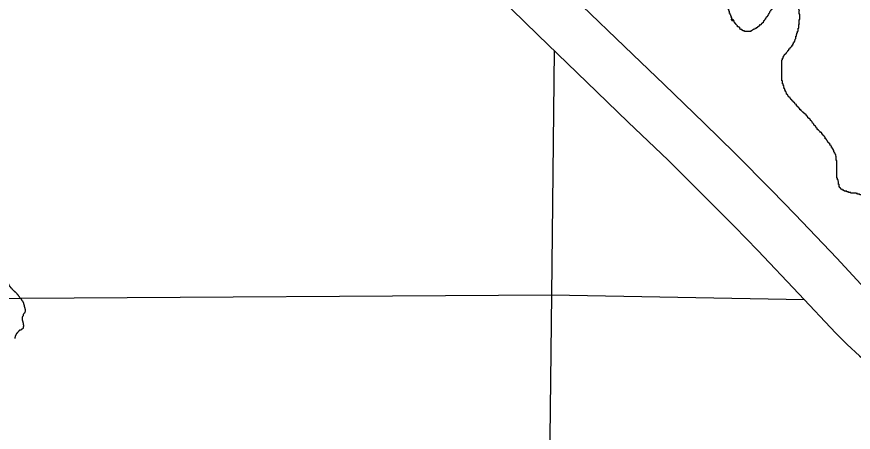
# Model space of a CAD drawing. Extents: x 813775 to 1157140, y 1757555 to 1979907.
# Drawn here: x 1026181 to 1034257, y 1818298 to 1822306 of the extents above; entities that cross this region are included whole.
import ezdxf

# ---------------------------------------------------------------- set-up
doc = ezdxf.new("R2010")
doc.units = 0
for name, color, linetype in [('Level 10', 7, 'Continuous'), ('Level 35', 7, 'Continuous'), ('Level 5', 7, 'Continuous')]:
    doc.layers.add(name, color=color, linetype=linetype)

msp = doc.modelspace()

# ---------------------------------------------------------------- linework, layer by layer
at = {"layer": 'Level 10'}
for points in [[(1035302.1, 1818972.2), (1035232.3, 1819012.9), (1035053.5, 1819114.4), (1034889.7, 1819219.7), (1034747, 1819324.9), (1034648, 1819409.1), (1034545.4, 1819504), (1034447.8, 1819600.7), (1034097.3, 1819975.8), (1033697.5, 1820398.6), (1033467.8, 1820634), (1033112.8, 1820989.2), (1032817.8, 1821280.2), (1032430.6, 1821651.1), (1032129.7, 1821941.1), (1031560.7, 1822491.2), (1031309.5, 1822737.1), (1031116.5, 1822926.6)], [(1030766.2, 1822569.8), (1030959.4, 1822380.1), (1031212.1, 1822132.8), (1031782.4, 1821581.4), (1032084.1, 1821290.5), (1032469.3, 1820921.6), (1032760.4, 1820634.5), (1033112, 1820282.7), (1033336.9, 1820052.2), (1033733, 1819633.3), (1034089.1, 1819252.2), (1034199.7, 1819142.8), (1034316.1, 1819035), (1034436.3, 1818932.8), (1034605.8, 1818807.8), (1034794.7, 1818686.3), (1034982.9, 1818579.5), (1035052.6, 1818538.9)]]:
    msp.add_lwpolyline(points, dxfattribs=at)
at = {"layer": 'Level 35'}
for points in [[(1033090.9, 1822277), (1033085.3, 1822277), (1033085.3, 1822282.6), (1033085.3, 1822288.2), (1033085.3, 1822293.8), (1033085.3, 1822299.4), (1033079.7, 1822299.4), (1033079.7, 1822304.9), (1033079.7, 1822310.5), (1033074.1, 1822316.1), (1033074.1, 1822321.7), (1033068.6, 1822327.3), (1033068.6, 1822332.8), (1033068.6, 1822338.4), (1033063, 1822338.4), (1033063, 1822344), (1033063, 1822349.6), (1033063, 1822355.2), (1033063, 1822360.7), (1033057.4, 1822360.7), (1033057.4, 1822366.3), (1033057.4, 1822371.9), (1033051.8, 1822377.5), (1033051.8, 1822383.1), (1033046.2, 1822383.1), (1033046.2, 1822388.7), (1033046.2, 1822394.2), (1033046.2, 1822399.8), (1033046.2, 1822405.4), (1033046.2, 1822411), (1033046.2, 1822416.6), (1033046.2, 1822422.1), (1033046.2, 1822427.7), (1033046.2, 1822433.3), (1033046.2, 1822438.9), (1033046.2, 1822444.5), (1033046.2, 1822450), (1033046.2, 1822455.6), (1033046.2, 1822461.2), (1033046.2, 1822466.8), (1033046.2, 1822472.4), (1033046.2, 1822478), (1033046.2, 1822483.5), (1033046.2, 1822489.1), (1033046.2, 1822494.7), (1033046.2, 1822500.3), (1033046.2, 1822505.9), (1033046.2, 1822511.4), (1033046.2, 1822517), (1033046.2, 1822522.6), (1033046.2, 1822528.2), (1033046.2, 1822533.8), (1033046.2, 1822539.4), (1033046.2, 1822544.9), (1033046.2, 1822550.5), (1033051.8, 1822556.1), (1033051.8, 1822561.7), (1033051.8, 1822567.3), (1033051.8, 1822572.8), (1033057.4, 1822578.4), (1033057.4, 1822584), (1033057.4, 1822589.6), (1033063, 1822589.6), (1033063, 1822595.2), (1033068.6, 1822600.7), (1033068.6, 1822606.3), (1033068.6, 1822611.9), (1033074.1, 1822611.9), (1033074.1, 1822617.5), (1033074.1, 1822623.1), (1033079.7, 1822623.1), (1033079.7, 1822628.7), (1033079.7, 1822634.2), (1033085.3, 1822634.2), (1033085.3, 1822639.8), (1033085.3, 1822645.4), (1033090.9, 1822651), (1033090.9, 1822656.6), (1033090.9, 1822662.1), (1033096.5, 1822662.1), (1033096.5, 1822667.7), (1033102, 1822673.3), (1033102, 1822678.9), (1033107.6, 1822678.9), (1033107.6, 1822684.5), (1033107.6, 1822690), (1033113.2, 1822695.6), (1033113.2, 1822701.2), (1033118.8, 1822706.8), (1033118.8, 1822712.4), (1033118.8, 1822718)], [(1033682.2, 1822505.9), (1033713.3, 1822462.6), (1033682.2, 1822505.9), (1033676.7, 1822505.9), (1033676.7, 1822511.4), (1033671.1, 1822511.4), (1033671.1, 1822517), (1033665.5, 1822517), (1033659.9, 1822517), (1033654.3, 1822517), (1033648.8, 1822517), (1033643.2, 1822522.6), (1033637.6, 1822522.6), (1033632, 1822522.6), (1033626.4, 1822522.6), (1033620.9, 1822522.6), (1033615.3, 1822522.6), (1033609.7, 1822522.6), (1033604.1, 1822522.6), (1033604.1, 1822517), (1033598.5, 1822517), (1033593, 1822517), (1033587.4, 1822511.4), (1033581.8, 1822511.4), (1033581.8, 1822505.9), (1033576.2, 1822505.9), (1033570.7, 1822505.9), (1033570.7, 1822500.3), (1033565.1, 1822500.3), (1033565.1, 1822494.7), (1033559.5, 1822494.7), (1033553.9, 1822494.7), (1033553.9, 1822489.1), (1033548.3, 1822489.1), (1033548.3, 1822483.5), (1033542.8, 1822483.5), (1033542.8, 1822478), (1033537.2, 1822478), (1033537.2, 1822472.4), (1033531.6, 1822472.4), (1033531.6, 1822466.8), (1033526, 1822466.8), (1033526, 1822461.2), (1033526, 1822455.6), (1033520.4, 1822455.6), (1033520.4, 1822450), (1033514.9, 1822444.5), (1033514.9, 1822438.9), (1033509.3, 1822438.9), (1033509.3, 1822433.3), (1033503.7, 1822433.3), (1033503.7, 1822427.7), (1033498.1, 1822422.1), (1033492.6, 1822416.6), (1033492.6, 1822411), (1033487, 1822405.4), (1033481.4, 1822399.8), (1033481.4, 1822394.2), (1033475.8, 1822388.7), (1033470.2, 1822383.1), (1033470.2, 1822377.5), (1033464.7, 1822371.9), (1033459.1, 1822366.3), (1033459.1, 1822360.7), (1033453.5, 1822360.7), (1033453.5, 1822355.2), (1033447.9, 1822349.6), (1033447.9, 1822344), (1033442.3, 1822338.4), (1033442.3, 1822332.8), (1033436.8, 1822332.8), (1033436.8, 1822327.3), (1033436.8, 1822321.7), (1033431.2, 1822321.7), (1033431.2, 1822316.1), (1033425.6, 1822310.5), (1033425.6, 1822304.9), (1033420, 1822304.9), (1033420, 1822299.4), (1033414.4, 1822299.4), (1033414.4, 1822293.8), (1033408.9, 1822288.2), (1033408.9, 1822282.6), (1033403.3, 1822282.6), (1033403.3, 1822277), (1033397.7, 1822271.4), (1033397.7, 1822265.9), (1033392.1, 1822265.9), (1033392.1, 1822260.3), (1033386.6, 1822254.7), (1033386.6, 1822249.1)], [(1033719.6, 1822168.2), (1033725.2, 1822168.2), (1033725.2, 1822173.8), (1033725.2, 1822179.4), (1033725.2, 1822185), (1033725.2, 1822190.6), (1033725.2, 1822196.1), (1033730.8, 1822196.1), (1033730.8, 1822201.7), (1033730.8, 1822207.3), (1033730.8, 1822212.9), (1033730.8, 1822218.5), (1033730.8, 1822224), (1033730.8, 1822229.6), (1033730.8, 1822235.2), (1033736.4, 1822235.2), (1033736.4, 1822240.8), (1033736.4, 1822246.4), (1033736.4, 1822252), (1033736.4, 1822257.5), (1033736.4, 1822263.1), (1033736.4, 1822268.7), (1033736.4, 1822274.3), (1033736.4, 1822279.9), (1033741.9, 1822279.9), (1033741.9, 1822285.4), (1033741.9, 1822291), (1033741.9, 1822296.6), (1033741.9, 1822302.2), (1033741.9, 1822307.8), (1033741.9, 1822313.3), (1033741.9, 1822318.9), (1033741.9, 1822324.5), (1033741.9, 1822330.1), (1033736.4, 1822330.1), (1033736.4, 1822335.7), (1033736.4, 1822341.3), (1033736.4, 1822346.8), (1033736.4, 1822352.4), (1033736.4, 1822358), (1033736.4, 1822363.6), (1033736.4, 1822369.2), (1033730.8, 1822374.7), (1033730.8, 1822380.3), (1033730.8, 1822385.9), (1033730.8, 1822391.5), (1033730.8, 1822397.1), (1033725.2, 1822402.7), (1033725.2, 1822408.2), (1033725.2, 1822413.8), (1033725.2, 1822419.4), (1033725.2, 1822425), (1033719.6, 1822425), (1033719.6, 1822430.6), (1033719.6, 1822436.1), (1033719.6, 1822439.6)], [(1033386.6, 1822249.1), (1033381, 1822249.1), (1033381, 1822243.5), (1033375.4, 1822243.5), (1033375.4, 1822238), (1033369.8, 1822238), (1033369.8, 1822232.4), (1033364.2, 1822232.4), (1033364.2, 1822226.8), (1033358.7, 1822226.8), (1033353.1, 1822226.8), (1033353.1, 1822221.2), (1033347.5, 1822221.2), (1033347.5, 1822215.6), (1033341.9, 1822215.6), (1033341.9, 1822210.1), (1033336.3, 1822210.1), (1033336.3, 1822204.5), (1033330.8, 1822204.5), (1033330.8, 1822198.9), (1033325.2, 1822198.9), (1033319.6, 1822198.9), (1033319.6, 1822193.3), (1033314, 1822193.3), (1033308.4, 1822193.3), (1033308.4, 1822187.7), (1033302.9, 1822187.7), (1033297.3, 1822187.7), (1033297.3, 1822182.1), (1033291.7, 1822182.1), (1033286.1, 1822176.6), (1033280.6, 1822176.6), (1033275, 1822171), (1033269.4, 1822171), (1033269.4, 1822165.4), (1033263.8, 1822165.4), (1033258.2, 1822165.4), (1033252.7, 1822165.4), (1033247.1, 1822165.4), (1033241.5, 1822165.4), (1033235.9, 1822165.4), (1033230.3, 1822165.4), (1033224.8, 1822165.4), (1033219.2, 1822165.4), (1033213.6, 1822165.4), (1033208, 1822165.4), (1033208, 1822171), (1033202.4, 1822171), (1033196.9, 1822171), (1033191.3, 1822171), (1033191.3, 1822176.6), (1033185.7, 1822176.6), (1033180.1, 1822176.6), (1033180.1, 1822182.1), (1033174.6, 1822182.1), (1033169, 1822187.7), (1033163.4, 1822187.7), (1033163.4, 1822193.3), (1033163.4, 1822198.9), (1033157.8, 1822198.9), (1033157.8, 1822204.5), (1033152.2, 1822204.5), (1033152.2, 1822210.1), (1033146.7, 1822210.1), (1033141.1, 1822210.1), (1033141.1, 1822215.6), (1033135.5, 1822221.2), (1033129.9, 1822226.8), (1033129.9, 1822232.4), (1033124.3, 1822232.4), (1033124.3, 1822238), (1033118.8, 1822238), (1033118.8, 1822243.5), (1033113.2, 1822249.1), (1033107.6, 1822254.7), (1033107.6, 1822260.3), (1033107.6, 1822265.9), (1033102, 1822265.9), (1033102, 1822271.4), (1033096.5, 1822277), (1033090.9, 1822277), (1033090.9, 1822282.6), (1033085.3, 1822282.6), (1033079.7, 1822282.6), (1033079.7, 1822277), (1033085.3, 1822277), (1033085.3, 1822271.4), (1033090.9, 1822271.4), (1033096.5, 1822271.4), (1033090.9, 1822271.4), (1033090.9, 1822277)], [(1033569, 1821783.1), (1033569, 1821788.7), (1033569, 1821794.3), (1033569, 1821799.9), (1033569, 1821805.4), (1033569, 1821811), (1033569, 1821816.6), (1033569, 1821822.2), (1033569, 1821827.8), (1033569, 1821833.4), (1033569, 1821838.9), (1033569, 1821844.5), (1033569, 1821850.1), (1033569, 1821855.7), (1033569, 1821861.3), (1033569, 1821866.8), (1033569, 1821872.4), (1033569, 1821878), (1033569, 1821883.6), (1033569, 1821889.2), (1033574.6, 1821894.7), (1033574.6, 1821900.3), (1033574.6, 1821905.9), (1033580.1, 1821905.9), (1033580.1, 1821911.5), (1033580.1, 1821917.1), (1033580.1, 1821922.7), (1033585.7, 1821922.7), (1033585.7, 1821928.2), (1033585.7, 1821933.8), (1033591.3, 1821933.8), (1033591.3, 1821939.4), (1033596.9, 1821939.4), (1033596.9, 1821945), (1033602.5, 1821945), (1033602.5, 1821950.6), (1033608, 1821950.6), (1033608, 1821956.1), (1033613.6, 1821956.1), (1033613.6, 1821961.7), (1033619.2, 1821967.3), (1033624.8, 1821972.9), (1033624.8, 1821978.5), (1033630.4, 1821978.5), (1033630.4, 1821984), (1033635.9, 1821984), (1033635.9, 1821989.6), (1033635.9, 1821995.2), (1033641.5, 1821995.2), (1033641.5, 1822000.8), (1033647.1, 1822000.8), (1033647.1, 1822006.4), (1033652.7, 1822006.4), (1033652.7, 1822012), (1033658.2, 1822012), (1033658.2, 1822017.5), (1033663.8, 1822017.5), (1033663.8, 1822023.1), (1033663.8, 1822028.7), (1033669.4, 1822028.7), (1033669.4, 1822034.3), (1033675, 1822034.3), (1033675, 1822039.9), (1033675, 1822045.4), (1033680.6, 1822045.4), (1033680.6, 1822051), (1033680.6, 1822056.6), (1033686.1, 1822062.2), (1033686.1, 1822067.8), (1033691.7, 1822067.8), (1033691.7, 1822073.4), (1033691.7, 1822078.9), (1033697.3, 1822078.9), (1033697.3, 1822084.5), (1033697.3, 1822090.1), (1033702.9, 1822095.7), (1033702.9, 1822101.3), (1033702.9, 1822106.8), (1033702.9, 1822112.4), (1033702.9, 1822118), (1033708.5, 1822118), (1033708.5, 1822123.6), (1033708.5, 1822129.2), (1033708.5, 1822134.7), (1033714, 1822140.3), (1033714, 1822145.9), (1033714, 1822151.5), (1033719.6, 1822151.5), (1033719.6, 1822157.1), (1033719.6, 1822162.7), (1033719.6, 1822168.2)], [(1033730.8, 1821425.9), (1033730.8, 1821431.5), (1033725.2, 1821431.5), (1033725.2, 1821437.1), (1033719.6, 1821437.1), (1033719.6, 1821442.7), (1033714, 1821442.7), (1033714, 1821448.2), (1033708.5, 1821448.2), (1033708.5, 1821453.8), (1033708.5, 1821459.4), (1033702.9, 1821459.4), (1033697.3, 1821465), (1033697.3, 1821470.6), (1033691.7, 1821470.6), (1033691.7, 1821476.1), (1033686.1, 1821476.1), (1033686.1, 1821481.7), (1033680.6, 1821481.7), (1033680.6, 1821487.3), (1033675, 1821487.3), (1033675, 1821492.9), (1033669.4, 1821492.9), (1033669.4, 1821498.5), (1033663.8, 1821498.5), (1033663.8, 1821504.1), (1033658.2, 1821504.1), (1033658.2, 1821509.6), (1033652.7, 1821515.2), (1033652.7, 1821520.8), (1033647.1, 1821520.8), (1033647.1, 1821526.4), (1033641.5, 1821526.4), (1033641.5, 1821532), (1033635.9, 1821532), (1033635.9, 1821537.5), (1033630.4, 1821537.5), (1033630.4, 1821543.1), (1033624.8, 1821543.1), (1033624.8, 1821548.7), (1033624.8, 1821554.3), (1033619.2, 1821554.3), (1033619.2, 1821559.9), (1033613.6, 1821559.9), (1033613.6, 1821565.4), (1033613.6, 1821571), (1033608, 1821571), (1033608, 1821576.6), (1033608, 1821582.2), (1033602.5, 1821582.2), (1033602.5, 1821587.8), (1033602.5, 1821593.4), (1033596.9, 1821593.4), (1033596.9, 1821598.9), (1033596.9, 1821604.5), (1033596.9, 1821610.1), (1033591.3, 1821610.1), (1033591.3, 1821615.7), (1033591.3, 1821621.3), (1033585.7, 1821626.8), (1033585.7, 1821632.4), (1033585.7, 1821638), (1033585.7, 1821643.6), (1033580.1, 1821643.6), (1033580.1, 1821649.2), (1033580.1, 1821654.7), (1033580.1, 1821660.3), (1033574.6, 1821660.3), (1033574.6, 1821665.9), (1033574.6, 1821671.5), (1033574.6, 1821677.1), (1033574.6, 1821682.7), (1033574.6, 1821688.2), (1033569, 1821688.2), (1033569, 1821693.8), (1033569, 1821699.4), (1033569, 1821705), (1033569, 1821710.6), (1033569, 1821716.1), (1033569, 1821721.7), (1033569, 1821727.3), (1033569, 1821732.9), (1033569, 1821738.5), (1033569, 1821744.1), (1033569, 1821749.6), (1033569, 1821755.2), (1033569, 1821760.8), (1033569, 1821766.4), (1033569, 1821772), (1033569, 1821777.5), (1033569, 1821783.1)], [(1034004.1, 1821107.8), (1034004.1, 1821113.4), (1033998.6, 1821118.9), (1033998.6, 1821124.5), (1033993, 1821124.5), (1033993, 1821130.1), (1033987.4, 1821130.1), (1033987.4, 1821135.7), (1033987.4, 1821141.3), (1033981.8, 1821141.3), (1033981.8, 1821146.8), (1033976.2, 1821152.4), (1033976.2, 1821158), (1033970.7, 1821158), (1033970.7, 1821163.6), (1033965.1, 1821163.6), (1033965.1, 1821169.2), (1033959.5, 1821169.2), (1033959.5, 1821174.8), (1033953.9, 1821174.8), (1033953.9, 1821180.3), (1033953.9, 1821185.9), (1033948.4, 1821185.9), (1033948.4, 1821191.5), (1033942.8, 1821191.5), (1033937.2, 1821191.5), (1033937.2, 1821197.1), (1033931.6, 1821202.7), (1033926, 1821208.2), (1033920.5, 1821208.2), (1033920.5, 1821213.8), (1033914.9, 1821213.8), (1033914.9, 1821219.4), (1033909.3, 1821219.4), (1033909.3, 1821225), (1033909.3, 1821230.6), (1033903.7, 1821230.6), (1033903.7, 1821236.1), (1033898.1, 1821236.1), (1033898.1, 1821241.7), (1033892.6, 1821247.3), (1033892.6, 1821252.9), (1033887, 1821252.9), (1033887, 1821258.5), (1033881.4, 1821258.5), (1033881.4, 1821264.1), (1033875.8, 1821264.1), (1033875.8, 1821269.6), (1033870.2, 1821275.2), (1033870.2, 1821280.8), (1033864.7, 1821280.8), (1033864.7, 1821286.4), (1033859.1, 1821286.4), (1033859.1, 1821292), (1033853.5, 1821297.5), (1033853.5, 1821303.1), (1033847.9, 1821303.1), (1033847.9, 1821308.7), (1033842.4, 1821308.7), (1033842.4, 1821314.3), (1033836.8, 1821319.9), (1033831.2, 1821325.4), (1033825.6, 1821325.4), (1033825.6, 1821331), (1033820, 1821331), (1033820, 1821336.6), (1033814.5, 1821342.2), (1033814.5, 1821347.8), (1033808.9, 1821347.8), (1033808.9, 1821353.4), (1033803.3, 1821353.4), (1033803.3, 1821358.9), (1033797.7, 1821364.5), (1033792.1, 1821370.1), (1033786.6, 1821370.1), (1033786.6, 1821375.7), (1033781, 1821375.7), (1033781, 1821381.3), (1033775.4, 1821381.3), (1033769.8, 1821386.8), (1033764.2, 1821392.4), (1033758.7, 1821398), (1033753.1, 1821398), (1033753.1, 1821403.6), (1033747.5, 1821409.2), (1033741.9, 1821409.2), (1033741.9, 1821414.8), (1033741.9, 1821420.3), (1033736.4, 1821420.3), (1033736.4, 1821425.9), (1033730.8, 1821425.9)], [(1034115.7, 1820689.2), (1034115.7, 1820694.8), (1034115.7, 1820700.3), (1034115.7, 1820705.9), (1034115.7, 1820711.5), (1034115.7, 1820717.1), (1034110.1, 1820717.1), (1034110.1, 1820722.7), (1034110.1, 1820728.2), (1034110.1, 1820733.8), (1034104.6, 1820733.8), (1034104.6, 1820739.4), (1034104.6, 1820745), (1034104.6, 1820750.6), (1034099, 1820750.6), (1034099, 1820756.2), (1034099, 1820761.7), (1034099, 1820767.3), (1034099, 1820772.9), (1034099, 1820778.5), (1034099, 1820784.1), (1034099, 1820789.6), (1034099, 1820795.2), (1034099, 1820800.8), (1034099, 1820806.4), (1034099, 1820812), (1034099, 1820817.5), (1034099, 1820823.1), (1034099, 1820828.7), (1034099, 1820834.3), (1034099, 1820839.9), (1034099, 1820845.5), (1034099, 1820851), (1034099, 1820856.6), (1034099, 1820862.2), (1034099, 1820867.8), (1034099, 1820873.4), (1034099, 1820878.9), (1034099, 1820884.5), (1034099, 1820890.1), (1034099, 1820895.7), (1034099, 1820901.3), (1034099, 1820906.8), (1034099, 1820912.4), (1034099, 1820918), (1034093.4, 1820918), (1034093.4, 1820923.6), (1034093.4, 1820929.2), (1034093.4, 1820934.8), (1034093.4, 1820940.3), (1034093.4, 1820945.9), (1034093.4, 1820951.5), (1034093.4, 1820957.1), (1034087.8, 1820962.7), (1034087.8, 1820968.2), (1034087.8, 1820973.8), (1034082.2, 1820979.4), (1034082.2, 1820985), (1034082.2, 1820990.6), (1034076.7, 1820990.6), (1034076.7, 1820996.1), (1034071.1, 1821001.7), (1034071.1, 1821007.3), (1034071.1, 1821012.9), (1034065.5, 1821012.9), (1034065.5, 1821018.5), (1034065.5, 1821024.1), (1034059.9, 1821024.1), (1034059.9, 1821029.6), (1034059.9, 1821035.2), (1034054.3, 1821035.2), (1034054.3, 1821040.8), (1034054.3, 1821046.4), (1034048.8, 1821046.4), (1034048.8, 1821052), (1034043.2, 1821057.5), (1034043.2, 1821063.1), (1034037.6, 1821063.1), (1034037.6, 1821068.7), (1034032, 1821068.7), (1034032, 1821074.3), (1034032, 1821079.9), (1034026.5, 1821079.9), (1034026.5, 1821085.5), (1034020.9, 1821085.5), (1034020.9, 1821091), (1034015.3, 1821091), (1034015.3, 1821096.6), (1034009.7, 1821102.2), (1034009.7, 1821107.8), (1034004.1, 1821107.8)], [(1034511.8, 1820599.9), (1034506.2, 1820599.9), (1034500.7, 1820599.9), (1034495.1, 1820599.9), (1034489.5, 1820599.9), (1034483.9, 1820599.9), (1034478.3, 1820599.9), (1034472.8, 1820599.9), (1034467.2, 1820599.9), (1034461.6, 1820599.9), (1034456, 1820599.9), (1034456, 1820594.3), (1034450.4, 1820594.3), (1034444.9, 1820594.3), (1034439.3, 1820594.3), (1034433.7, 1820594.3), (1034428.1, 1820594.3), (1034428.1, 1820588.7), (1034422.6, 1820588.7), (1034417, 1820588.7), (1034411.4, 1820588.7), (1034405.8, 1820588.7), (1034400.2, 1820588.7), (1034394.7, 1820588.7), (1034389.1, 1820588.7), (1034383.5, 1820588.7), (1034377.9, 1820583.1), (1034372.3, 1820583.1), (1034366.8, 1820583.1), (1034361.2, 1820583.1), (1034355.6, 1820583.1), (1034350, 1820583.1), (1034344.5, 1820583.1), (1034338.9, 1820588.7), (1034333.3, 1820588.7), (1034327.7, 1820588.7), (1034322.1, 1820588.7), (1034316.6, 1820594.3), (1034311, 1820594.3), (1034305.4, 1820594.3), (1034299.8, 1820594.3), (1034299.8, 1820599.9), (1034294.2, 1820599.9), (1034288.7, 1820599.9), (1034288.7, 1820605.5), (1034283.1, 1820605.5), (1034277.5, 1820605.5), (1034271.9, 1820605.5), (1034266.3, 1820605.5), (1034260.8, 1820605.5), (1034255.2, 1820605.5), (1034249.6, 1820605.5), (1034244, 1820605.5), (1034238.5, 1820605.5), (1034232.9, 1820605.5), (1034232.9, 1820611), (1034227.3, 1820611), (1034221.7, 1820611), (1034216.1, 1820611), (1034210.6, 1820611), (1034210.6, 1820616.6), (1034205, 1820616.6), (1034199.4, 1820616.6), (1034193.8, 1820616.6), (1034193.8, 1820622.2), (1034188.2, 1820622.2), (1034182.7, 1820622.2), (1034177.1, 1820622.2), (1034177.1, 1820627.8), (1034171.5, 1820627.8), (1034165.9, 1820627.8), (1034165.9, 1820633.4), (1034160.3, 1820633.4), (1034154.8, 1820633.4), (1034154.8, 1820638.9), (1034149.2, 1820638.9), (1034143.6, 1820638.9), (1034143.6, 1820644.5), (1034138, 1820644.5), (1034138, 1820650.1), (1034132.5, 1820650.1), (1034132.5, 1820655.7), (1034126.9, 1820655.7), (1034126.9, 1820661.3), (1034121.3, 1820661.3), (1034121.3, 1820666.8), (1034121.3, 1820672.4), (1034121.3, 1820678), (1034121.3, 1820683.6), (1034121.3, 1820689.2), (1034115.7, 1820689.2)], [(1026041.2, 1819960.5), (1026044, 1819954.9), (1026046.8, 1819949.4), (1026052.4, 1819943.8), (1026052.4, 1819938.2), (1026055.1, 1819932.6), (1026057.9, 1819927), (1026060.7, 1819921.5), (1026063.5, 1819915.9), (1026063.5, 1819910.3), (1026066.3, 1819904.7), (1026069.1, 1819899.1), (1026069.1, 1819893.6), (1026071.9, 1819888), (1026071.9, 1819882.4), (1026074.7, 1819876.8), (1026074.7, 1819871.2), (1026077.5, 1819865.6), (1026077.5, 1819860.1), (1026077.5, 1819854.5), (1026077.5, 1819848.9), (1026077.5, 1819843.3), (1026077.5, 1819837.7), (1026080.3, 1819832.2), (1026080.3, 1819826.6), (1026080.3, 1819821), (1026083, 1819815.4), (1026083, 1819809.8), (1026083, 1819804.3), (1026083, 1819798.7), (1026085.8, 1819793.1), (1026085.8, 1819787.5), (1026085.8, 1819781.9), (1026085.8, 1819776.3), (1026088.6, 1819770.8), (1026088.6, 1819765.2), (1026091.4, 1819759.6), (1026091.4, 1819754), (1026094.2, 1819748.4), (1026094.2, 1819742.9), (1026097, 1819737.3), (1026099.8, 1819731.7), (1026102.6, 1819726.1), (1026105.4, 1819720.5), (1026108.1, 1819714.9), (1026110.9, 1819709.4), (1026113.7, 1819703.8), (1026119.3, 1819701), (1026122.1, 1819695.4), (1026127.7, 1819689.8), (1026133.3, 1819684.3), (1026136, 1819678.7), (1026141.6, 1819675.9), (1026144.4, 1819670.3), (1026150, 1819667.5), (1026152.8, 1819661.9), (1026158.4, 1819659.1), (1026163.9, 1819653.6), (1026169.5, 1819650.8), (1026172.3, 1819645.2), (1026177.9, 1819639.6), (1026183.5, 1819634), (1026186.2, 1819628.4), (1026191.8, 1819625.6), (1026194.6, 1819620.1), (1026197.4, 1819614.5), (1026203, 1819608.9), (1026205.8, 1819603.3), (1026211.4, 1819597.7), (1026214.1, 1819592.2), (1026219.7, 1819586.6), (1026225.3, 1819581), (1026228.1, 1819575.4), (1026230.9, 1819569.8), (1026236.5, 1819564.3), (1026239.2, 1819558.7), (1026242, 1819553.1), (1026244.8, 1819547.5), (1026247.6, 1819541.9), (1026247.6, 1819536.3), (1026250.4, 1819530.8), (1026250.4, 1819525.2), (1026253.2, 1819519.6), (1026253.2, 1819514), (1026256, 1819508.4), (1026256, 1819502.9), (1026258.8, 1819497.3), (1026258.8, 1819491.7), (1026261.6, 1819486.1), (1026261.6, 1819480.5), (1026264.4, 1819474.9)], [(1026264.4, 1819474.9), (1026264.4, 1819469.4), (1026264.4, 1819463.8), (1026261.6, 1819458.2), (1026258.8, 1819452.6), (1026256, 1819447), (1026250.4, 1819444.3), (1026247.6, 1819438.7), (1026244.8, 1819433.1), (1026242, 1819427.5), (1026242, 1819421.9), (1026239.2, 1819416.3), (1026236.5, 1819410.8), (1026233.7, 1819405.2), (1026233.7, 1819399.6), (1026233.7, 1819394), (1026233.7, 1819388.4), (1026233.7, 1819382.9), (1026236.5, 1819377.3), (1026236.5, 1819371.7), (1026239.2, 1819366.1), (1026239.2, 1819360.5), (1026242, 1819354.9), (1026244.8, 1819349.4), (1026244.8, 1819343.8), (1026244.8, 1819338.2), (1026247.6, 1819332.6), (1026247.6, 1819327), (1026247.6, 1819321.5), (1026244.8, 1819315.9), (1026244.8, 1819310.3), (1026244.8, 1819304.7), (1026242, 1819299.1), (1026236.5, 1819296.3), (1026230.9, 1819290.8), (1026225.3, 1819288), (1026222.5, 1819282.4), (1026216.9, 1819282.4), (1026211.4, 1819282.4), (1026205.8, 1819279.6), (1026203, 1819274), (1026197.4, 1819271.2), (1026194.6, 1819265.6), (1026189, 1819260.1), (1026186.2, 1819254.5), (1026180.7, 1819251.7), (1026177.9, 1819246.1), (1026175.1, 1819240.5), (1026172.3, 1819234.9), (1026169.5, 1819229.4), (1026166.7, 1819223.8), (1026166.7, 1819218.2), (1026163.9, 1819212.6), (1026163.9, 1819207), (1026163.9, 1819201.5)]]:
    msp.add_spline(points, degree=3, dxfattribs=at)
at = {"layer": 'Level 5'}
for points in [[(1031371.4, 1821978.8), (1031342.7, 1819624.4)], [(1021101.3, 1819560.6), (1031342.7, 1819624.4)], [(1031342.7, 1819624.4), (1031324.9, 1817972)], [(1031342.7, 1819624.4), (1033784.7, 1819578.7)]]:
    msp.add_lwpolyline(points, dxfattribs=at)

doc.saveas('drawing.dxf')
